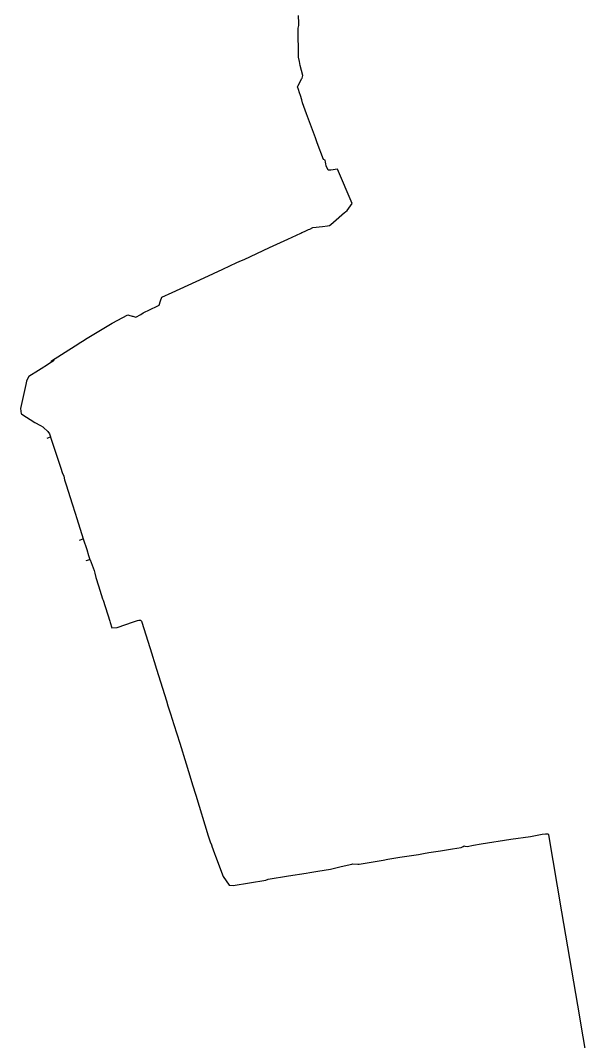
# Model space of a CAD drawing. Extents: x -535557 to -534097, y -1142175 to -1136716.
# Drawn here: x -534708 to -534392, y -1138780 to -1138217 of the extents above; entities that cross this region are included whole.
import ezdxf

# ---------------------------------------------------------------- set-up
doc = ezdxf.new("R2010")
doc.units = 0
doc.layers.add('GIS_vektor_sdelovaci_kabely_CD', color=7, linetype='Continuous')

msp = doc.modelspace()

# ---------------------------------------------------------------- linework, layer by layer
at = {"layer": 'GIS_vektor_sdelovaci_kabely_CD'}
for points in [[(-534690.551, -1138406.107), (-534690.69, -1138405.27), (-534677.546, -1138397.022), (-534674.508, -1138395.116), (-534672.65, -1138393.95), (-534671.819, -1138393.443), (-534657.21, -1138384.53), (-534648.56, -1138379.87), (-534647.92, -1138380.065), (-534646.132, -1138380.611), (-534645.797, -1138380.713), (-534644.2, -1138381.2), (-534641.37, -1138379.78), (-534640.1, -1138378.81), (-534632.37, -1138375.21), (-534632.27, -1138375.163), (-534631.3, -1138374.71), (-534630.495, -1138372.261), (-534630.49, -1138372.245), (-534629.85, -1138370.3), (-534624.045, -1138367.624), (-534606.364, -1138359.475), (-534596.07, -1138354.73), (-534588.365, -1138351.143), (-534585.78, -1138349.94), (-534584.44, -1138349.34), (-534570.344, -1138342.83), (-534560.33, -1138338.206), (-534553.15, -1138334.89), (-534552.514, -1138334.607), (-534551.04, -1138333.95), (-534548.85, -1138332.95), (-534548.187, -1138332.626), (-534546.41, -1138331.76), (-534541.198, -1138331.19), (-534538.361, -1138330.88), (-534537.21, -1138330.66), (-534536.609, -1138330.136), (-534535.029, -1138328.758), (-534528.997, -1138323.498), (-534528.46, -1138323.03), (-534527.554, -1138322.37), (-534527.5, -1138322.33), (-534524.86, -1138318.57), (-534532.91, -1138299.58), (-534536.58, -1138300.2), (-534537.608, -1138300.145), (-534538.08, -1138300.12), (-534539.15, -1138297.77), (-534539.306, -1138296.613), (-534539.43, -1138295.7), (-534539.73, -1138294.58), (-534540.59, -1138294.25), (-534544.02, -1138285.059), (-534544.424, -1138283.976), (-534545.085, -1138282.204), (-534546.68, -1138277.93), (-534549.894, -1138269.125), (-534552.17, -1138262.89), (-534552.47, -1138261.35), (-534553.324, -1138258.869), (-534553.82, -1138257.43), (-534554.457, -1138255.58), (-534554.96, -1138254.12), (-534554.948, -1138254.098), (-534554.793, -1138253.808), (-534552.51, -1138249.56), (-534552.37, -1138249.3), (-534551.98, -1138247.92), (-534553.41, -1138242.3), (-534553.79, -1138240.11), (-534554.38, -1138237.68), (-534554.66, -1138221.83), (-534554.23, -1138220.23), (-534554.21, -1138219.02), (-534554.41, -1138214.84)], [(-534690.551, -1138406.107), (-534694.318, -1138408.454), (-534694.888, -1138408.809), (-534697.855, -1138410.657), (-534703.11, -1138413.93), (-534704.383, -1138416.419), (-534704.45, -1138416.55), (-534704.73, -1138418.37), (-534707.79, -1138431.65), (-534707.43, -1138434.51), (-534706.962, -1138434.808), (-534699.79, -1138439.37), (-534696.722, -1138441.096), (-534695.47, -1138441.8), (-534694.853, -1138442.327), (-534692.79, -1138444.09), (-534692.597, -1138444.398), (-534691.8, -1138445.67), (-534691.27, -1138447.21)], [(-534689.14, -1138405.23), (-534690.551, -1138406.107)], [(-534690.55, -1138406.11), (-534690.551, -1138406.107)], [(-534693.05, -1138448.03), (-534691.27, -1138447.21)], [(-534691.27, -1138447.21), (-534691.166, -1138447.526), (-534685.5, -1138464.653), (-534684.71, -1138467.04), (-534683.79, -1138469), (-534683.5, -1138471.06), (-534682.619, -1138473.806), (-534679.252, -1138484.302), (-534677.62, -1138489.39), (-534676.683, -1138492.329), (-534673.1, -1138503.56)], [(-534675.12, -1138504.29), (-534673.1, -1138503.56)], [(-534673.1, -1138503.56), (-534671.211, -1138509.459), (-534670.157, -1138512.752), (-534669.992, -1138513.268), (-534669.44, -1138514.99)], [(-534671.52, -1138515.56), (-534669.44, -1138514.99)], [(-534669.44, -1138514.99), (-534669.354, -1138515.211), (-534667.663, -1138519.545), (-534667.08, -1138521.04), (-534666.724, -1138522.558), (-534666.15, -1138525), (-534664.698, -1138529.58), (-534662.435, -1138536.72), (-534662.195, -1138537.476), (-534658.519, -1138549.071), (-534658.278, -1138549.831), (-534657.35, -1138552.76), (-534654.44, -1138552.46), (-534645.391, -1138549.348), (-534644.93, -1138549.19), (-534644.245, -1138548.981), (-534643.835, -1138548.856), (-534643.237, -1138548.673), (-534642.44, -1138548.43), (-534641.63, -1138548.47), (-534641.07, -1138549.08), (-534640.895, -1138549.628), (-534635.319, -1138567.062), (-534634.92, -1138568.31), (-534634.006, -1138571.244), (-534632.682, -1138575.496), (-534627.25, -1138592.94), (-534626.384, -1138595.717), (-534624.982, -1138600.212), (-534623.147, -1138606.095), (-534619.93, -1138616.41), (-534616.349, -1138627.833), (-534613.73, -1138636.19), (-534612.783, -1138639.319), (-534611.061, -1138645.014), (-534604.28, -1138667.43), (-534603.076, -1138670.712), (-534602.448, -1138672.423), (-534602.249, -1138672.966), (-534602.179, -1138673.157), (-534600.693, -1138677.208), (-534600.155, -1138678.675), (-534596.03, -1138689.92), (-534592.56, -1138694.8), (-534590.45, -1138694.85), (-534572.43, -1138691.93), (-534571.2, -1138691.36), (-534559.969, -1138689.58), (-534550.13, -1138688.02), (-534548.053, -1138687.682), (-534543.687, -1138686.971), (-534536.74, -1138685.84), (-534530.79, -1138684.33), (-534524.902, -1138683.053), (-534524.52, -1138682.97), (-534521.607, -1138683.036), (-534520.97, -1138683.05), (-534507.758, -1138680.87), (-534505.09, -1138680.43), (-534498.41, -1138679.31), (-534488.24, -1138677.75), (-534485.425, -1138677.214), (-534482.46, -1138676.65), (-534475.99, -1138675.71), (-534469.35, -1138674.62), (-534464.67, -1138673.87), (-534463.462, -1138673.306), (-534463, -1138673.09), (-534462.557, -1138673.156), (-534461.33, -1138673.34), (-534457.81, -1138672.7), (-534453.68, -1138671.92), (-534437.21, -1138669.39), (-534426.4, -1138667.77), (-534419.91, -1138666.57), (-534418.062, -1138666.442), (-534416.74, -1138666.35), (-534416.44, -1138666.94), (-534409.28, -1138709.41), (-534400.55, -1138760.92), (-534391.61, -1138813.27)]]:
    msp.add_lwpolyline(points, dxfattribs=at)

doc.saveas('drawing.dxf')
